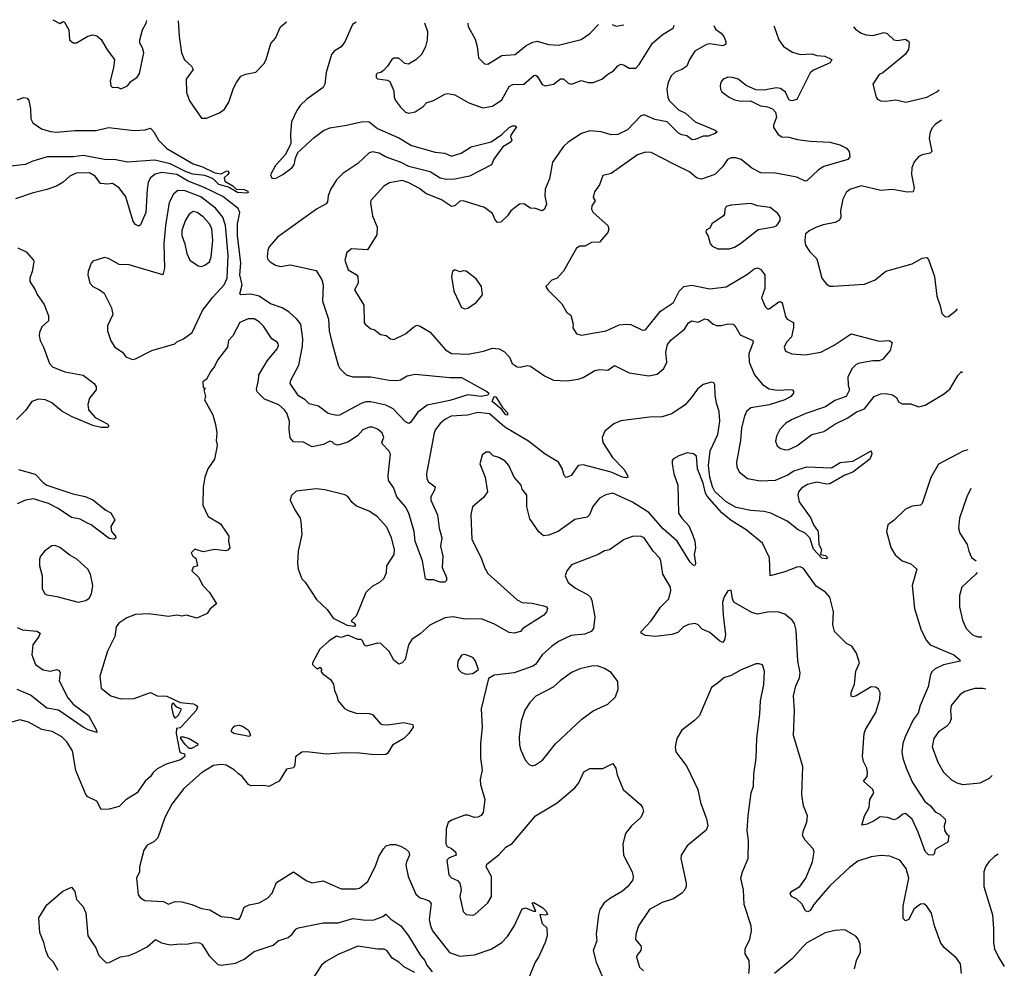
# Model space of a CAD drawing. Extents: x 1954683 to 2060285, y 904798 to 1016299.
# Tile 472 of 472: x 2054300 to 2060285, y 1010467 to 1016237. Entities that reach past the tile are written whole.
import ezdxf

# ---------------------------------------------------------------- set-up
doc = ezdxf.new("R2010")
doc.units = 0

msp = doc.modelspace()

# ---------------------------------------------------------------- linework, layer by layer
at = {"layer": '0CON10XD'}
for points in [[(2056346.3, 1016221), (2056323.1, 1016206.9), (2056277.2, 1016102.8), (2056255, 1016072.5), (2056212.5, 1016045), (2056194.5, 1016025), (2056163.3, 1015915), (2056154.6, 1015845.4), (2056145.6, 1015825), (2056045, 1015754.5), (2056004.5, 1015715), (2055983.8, 1015685), (2055952.9, 1015615), (2055945.6, 1015545), (2055947.7, 1015482.3), (2055913.8, 1015415), (2055855, 1015350), (2055824.1, 1015294.1), (2055832.7, 1015272.7), (2055855, 1015272), (2055900, 1015295), (2055955, 1015336.7), (2055968, 1015355), (2055976, 1015395), (2055990.8, 1015429.2), (2056089.6, 1015520.4), (2056147.7, 1015562.3), (2056185, 1015578.8), (2056286, 1015595), (2056385, 1015617.9), (2056425, 1015616.5), (2056474.4, 1015575), (2056605, 1015518.5), (2056682.7, 1015472.7), (2056825, 1015430.4), (2056885, 1015424.4), (2056925, 1015407.2), (2056984.1, 1015425.9), (2057045, 1015463.6), (2057165, 1015494.4), (2057231.1, 1015538.9), (2057275, 1015581.8), (2057295, 1015591.2), (2057311.2, 1015591.2), (2057320, 1015585), (2057286.2, 1015535), (2057283.8, 1015525), (2057291.2, 1015505), (2057286.7, 1015495), (2057236.9, 1015463.1), (2057181.7, 1015388.3), (2057168, 1015355), (2057033.8, 1015285), (2056945, 1015266.8), (2056895, 1015264.7), (2056856.1, 1015273.9), (2056795, 1015310.8), (2056665, 1015343.9), (2056618.5, 1015368.5), (2056523.8, 1015403.8), (2056485, 1015425.9), (2056445, 1015434.2), (2056425, 1015427.3), (2056355, 1015363.3), (2056265, 1015302.3), (2056225, 1015263.8), (2056188.4, 1015205), (2056174.8, 1015165.2), (2056171.4, 1015128.6), (2056163.3, 1015116.7), (2056105, 1015085.3), (2055868.1, 1014915), (2055817.5, 1014855), (2055808.2, 1014835), (2055803.6, 1014795), (2055808.3, 1014778.3), (2055822.2, 1014765), (2055855, 1014744.8), (2055885, 1014736.8), (2055945, 1014745.2), (2055982.9, 1014737.1), (2056102.2, 1014712.3), (2056137.1, 1014655), (2056145.3, 1014625), (2056141.3, 1014525), (2056177.8, 1014415), (2056181.5, 1014345), (2056196.9, 1014275), (2056235.6, 1014135), (2056245.6, 1014115), (2056285, 1014077.8), (2056325.5, 1014065.5), (2056435, 1014065.4), (2056545, 1014043.6), (2056595, 1014041.8), (2056615, 1014046.7), (2056655, 1014070.4), (2056705, 1014081.6), (2056915, 1014060.4), (2056985, 1014060), (2057140, 1013975), (2057151.4, 1013965), (2057145, 1013953.6), (2057105, 1013945.8), (2057025, 1013954.4), (2056915, 1013921.6), (2056777.7, 1013892.3), (2056720.3, 1013849.8), (2056675, 1013786.7), (2056665, 1013782), (2056645, 1013791.1), (2056570.8, 1013870.8), (2056525, 1013892.1), (2056435, 1013912.9), (2056405, 1013913), (2056375, 1013903), (2056245, 1013830.8), (2056225, 1013829.2), (2056175, 1013841.5), (2056115.5, 1013885.5), (2056060.1, 1013900.1), (2056035.4, 1013925), (2055995, 1013950), (2055943.4, 1014025), (2055948.1, 1014045), (2055996.3, 1014135), (2056018.3, 1014251.7), (2056020.3, 1014295), (2056008.1, 1014385), (2055985, 1014415.5), (2055938.6, 1014458.6), (2055895, 1014483.8), (2055825, 1014508.6), (2055755, 1014555.8), (2055705, 1014568), (2055644.5, 1014564.5), (2055638.8, 1014568.8), (2055653.4, 1014625), (2055638.2, 1014685), (2055644.8, 1014755.2), (2055624.6, 1014924.6), (2055624.3, 1014995), (2055637.8, 1015065), (2055628.6, 1015088.6), (2055535, 1015160.7), (2055418, 1015218), (2055325, 1015254.6), (2055255, 1015296.3), (2055165, 1015306.7), (2055123.3, 1015296.8), (2055095.8, 1015274.2), (2055081.8, 1015248.2), (2055074.2, 1015205), (2055067.3, 1015065), (2055035, 1014988.8), (2055025, 1014980.8), (2055005, 1014990.8), (2054990.5, 1015010.5), (2054945, 1015158.8), (2054905, 1015214), (2054865, 1015240), (2054835, 1015236.2), (2054791.7, 1015241.7), (2054759.2, 1015285), (2054725, 1015305.6), (2054644.2, 1015304.2), (2054605, 1015285.5), (2054565, 1015249.4), (2054523.8, 1015225), (2054465, 1015203.3), (2054375, 1015182.9), (2054275, 1015147.1)], [(2054501.5, 1016237.1), (2054545, 1016213.8), (2054565, 1016226.2), (2054572.3, 1016222.3), (2054598, 1016175), (2054603.3, 1016115), (2054625.9, 1016095.9), (2054645, 1016096), (2054715, 1016136.7), (2054745, 1016144.3), (2054768.9, 1016138.9), (2054796.3, 1016116.3), (2054832.8, 1016052.8), (2054876.2, 1015995), (2054870.8, 1015945), (2054850, 1015865), (2054853.3, 1015835), (2054865, 1015823.8), (2054895, 1015827.5), (2054915, 1015816.7), (2054955, 1015833.8), (2054975, 1015861.2), (2055015, 1015888), (2055029.3, 1015910.7), (2055054.3, 1016035), (2055047.5, 1016065), (2055030.8, 1016095), (2055030.8, 1016115), (2055046, 1016175), (2055069.2, 1016215), (2055073.5, 1016232.1)], [(2055262.8, 1016230.4), (2055268.8, 1016135), (2055284.7, 1016034.7), (2055302.9, 1015992.9), (2055344, 1015955), (2055354, 1015935), (2055312.2, 1015875), (2055313.1, 1015795), (2055332.6, 1015742.6), (2055405, 1015638.8), (2055435, 1015638), (2055515, 1015670), (2055545, 1015692), (2055571.4, 1015735), (2055599.1, 1015820.9), (2055617.5, 1015855), (2055645, 1015893.8), (2055675, 1015905.8), (2055735, 1015918), (2055785, 1015968.6), (2055798.9, 1015995), (2055827, 1016093), (2055856, 1016124), (2055886.2, 1016193.8), (2055921.4, 1016224.7)], [(2058519.4, 1016202), (2058530.1, 1016180.1), (2058565, 1016155.6), (2058581.1, 1016135), (2058592.5, 1016105), (2058592.3, 1016087.7), (2058575, 1016077.1), (2058495, 1016090.4), (2058475, 1016086.6), (2058404.4, 1016045.6), (2058372, 1015995), (2058355, 1015954.5), (2058325, 1015934.6), (2058285, 1015918.7), (2058260, 1015895), (2058241.8, 1015855), (2058233.6, 1015815), (2058239.1, 1015765), (2058247.5, 1015745), (2058305, 1015689.2), (2058347.7, 1015667.7), (2058406.4, 1015616.4), (2058527.5, 1015565), (2058540, 1015555), (2058527.5, 1015545), (2058485, 1015528.1), (2058455, 1015529.4), (2058405, 1015508.6), (2058387.1, 1015507.1), (2058355, 1015531.2), (2058325, 1015536), (2058305, 1015547.1), (2058236.2, 1015616.2), (2058160.5, 1015630.5), (2058095, 1015658.9), (2058075, 1015652), (2057995, 1015566.2), (2057935, 1015539.6), (2057895, 1015535.9), (2057835, 1015554.2), (2057765, 1015561.2), (2057714.7, 1015545.3), (2057635, 1015492.5), (2057605.5, 1015465), (2057538.9, 1015371.1), (2057521.1, 1015268.9), (2057494.2, 1015205.8), (2057491.9, 1015165), (2057503.1, 1015115), (2057489.2, 1015085), (2057475, 1015074.2), (2057435, 1015088.8), (2057405, 1015090), (2057365, 1015116.9), (2057337.5, 1015115), (2057285.8, 1015075), (2057265.7, 1015045), (2057225, 1015006), (2057205, 1015003.3), (2057190.5, 1015020.5), (2057175, 1015058.8), (2057125.6, 1015095.6), (2056995, 1015136), (2056975, 1015132.5), (2056945, 1015105.8), (2056925, 1015101.4), (2056865, 1015142.2), (2056769.3, 1015179.3), (2056730.4, 1015210.4), (2056665, 1015245.5), (2056625, 1015258.6), (2056547.5, 1015245), (2056513.3, 1015225), (2056435, 1015137.5), (2056431.7, 1015121.7), (2056444.2, 1015045), (2056474, 1014975), (2056471.7, 1014928.3), (2056415, 1014837.5), (2056316.1, 1014843.9), (2056288.8, 1014821.2), (2056275.8, 1014775), (2056297.5, 1014715), (2056345, 1014687.5), (2056355.7, 1014675), (2056358.1, 1014635), (2056336, 1014595), (2056391.7, 1014501.7), (2056393.9, 1014396.1), (2056400, 1014385), (2056435, 1014356.7), (2056455, 1014353.3), (2056493.2, 1014323.2), (2056526.9, 1014316.9), (2056555, 1014296), (2056575, 1014291.2), (2056645, 1014326), (2056695, 1014368.8), (2056715, 1014378.8), (2056735, 1014374), (2056795, 1014336), (2056888.2, 1014228.2), (2056925, 1014206.9), (2057027, 1014203), (2057119.4, 1014220.6), (2057175, 1014239.4), (2057215.5, 1014235.5), (2057247.6, 1014217.6), (2057278, 1014185), (2057293.3, 1014145), (2057325, 1014126), (2057342.7, 1014122.7), (2057385, 1014132.9), (2057405, 1014130), (2057490.3, 1014070.3), (2057545.6, 1014045.6), (2057625, 1014040.5), (2057695, 1014050), (2057725, 1014060.5), (2057796.6, 1014103.4), (2057825, 1014109.2), (2057875, 1014104.6), (2057915, 1014133.1), (2058005, 1014089.5), (2058125, 1014071.1), (2058175, 1014080.9), (2058215, 1014116.2), (2058234.3, 1014155), (2058228.3, 1014215), (2058238.2, 1014261.8), (2058260, 1014290), (2058341.3, 1014355), (2058365, 1014392.9), (2058385, 1014404.5), (2058425, 1014397.5), (2058465, 1014416.7), (2058483.8, 1014413.8), (2058515, 1014385.5), (2058535, 1014376.2), (2058565, 1014376.2), (2058605, 1014387.9), (2058636.2, 1014385), (2058647.2, 1014377.2), (2058680.3, 1014320.2), (2058756, 1014285), (2058759.4, 1014275), (2058732.8, 1014205), (2058733.3, 1014153.3), (2058766.3, 1014076.3), (2058815, 1014018.5), (2058855, 1013992.1), (2058905.4, 1013984.6), (2058987.5, 1013987.5), (2058997.5, 1013985), (2059003.8, 1013975), (2059003.8, 1013965), (2058987.5, 1013945), (2058951.2, 1013925), (2058855, 1013895.4), (2058745, 1013876.4), (2058717.3, 1013855), (2058705, 1013825.8), (2058688.3, 1013755), (2058682.4, 1013677.6), (2058657.9, 1013545), (2058658.5, 1013515), (2058676.5, 1013485), (2058725, 1013447.1), (2058802.1, 1013432.1), (2058895, 1013436.1), (2058965, 1013467.3), (2059005, 1013493.1), (2059085, 1013516.9), (2059235, 1013512), (2059286.4, 1013543.6), (2059365, 1013552), (2059476.2, 1013615), (2059479.4, 1013595), (2059466.9, 1013563.1), (2059365, 1013484.3), (2059315, 1013466.7), (2059225, 1013414.5), (2059205, 1013412.1), (2059145, 1013423.3), (2059089.4, 1013410.6), (2059051.8, 1013388.2), (2059034.6, 1013365.4), (2059029.4, 1013345), (2059038.2, 1013305), (2059110, 1013205), (2059126.2, 1013165), (2059154.2, 1013125), (2059158, 1013045), (2059174.3, 1013015), (2059167.5, 1012985), (2059199.1, 1012979.1), (2059213.3, 1012965), (2059202, 1012958), (2059175, 1012961.2), (2059125, 1013016.9), (2059103.5, 1013085), (2059075, 1013113.1), (2059031.2, 1013135), (2058965, 1013186.7), (2058866.5, 1013236.5), (2058825, 1013246.5), (2058745, 1013251.3), (2058655, 1013269.4), (2058595, 1013304.8), (2058525, 1013367.2), (2058510.5, 1013395), (2058494.9, 1013455.1), (2058487.5, 1013525), (2058498.2, 1013615), (2058543.5, 1013715), (2058555.3, 1013795), (2058551.9, 1013855), (2058535.3, 1013905), (2058527.6, 1013955), (2058526.4, 1014016.4), (2058518.5, 1014028.5), (2058505, 1014033.1), (2058455, 1014017.8), (2058419.8, 1013990.2), (2058382.6, 1013937.4), (2058344.4, 1013895), (2058265, 1013839.6), (2058205, 1013821.2), (2058128.8, 1013818.8), (2057955, 1013798.2), (2057910.8, 1013779.2), (2057856.3, 1013733.7), (2057841.1, 1013695), (2057844.5, 1013665), (2057903.9, 1013575), (2057975, 1013501.8), (2057995.5, 1013465), (2057997.1, 1013455), (2057989.2, 1013450.8), (2057965, 1013454.3), (2057894.8, 1013484.8), (2057725, 1013530), (2057695, 1013525.7), (2057651.4, 1013465), (2057621.9, 1013451.9), (2057610, 1013465), (2057597.3, 1013507.3), (2057575.6, 1013545.6), (2057493.8, 1013593.8), (2057393.6, 1013673.6), (2057249.2, 1013759.2), (2057155, 1013840.3), (2057085, 1013847), (2057022.7, 1013832.7), (2056923.6, 1013826.4), (2056883.7, 1013806.3), (2056855, 1013781.1), (2056827.8, 1013745), (2056818.6, 1013725), (2056772.1, 1013475), (2056775.5, 1013445), (2056785, 1013425.8), (2056825.8, 1013395), (2056821.4, 1013375), (2056799.4, 1013335), (2056799.5, 1013315), (2056840, 1013225), (2056850, 1013145), (2056865.9, 1013085.9), (2056857.8, 1013035), (2056872.2, 1012975), (2056867.5, 1012905), (2056893.8, 1012845), (2056893.6, 1012826.4), (2056885, 1012816.7), (2056855, 1012815.8), (2056815, 1012830), (2056779.3, 1012829.3), (2056766.2, 1012836.2), (2056749.5, 1012945), (2056703.1, 1013065), (2056697.1, 1013125), (2056665.7, 1013235), (2056644.7, 1013275), (2056591.9, 1013335), (2056572.1, 1013392.1), (2056542.2, 1013435), (2056539.2, 1013465), (2056554.5, 1013595), (2056544.5, 1013615), (2056504.5, 1013655), (2056502.4, 1013667.6), (2056513.8, 1013695), (2056503.8, 1013725), (2056475.8, 1013745.8), (2056445, 1013758.8), (2056425, 1013758.8), (2056385, 1013742.5), (2056353.1, 1013706.9), (2056295, 1013667.7), (2056235, 1013650), (2056214.4, 1013654.4), (2056199.7, 1013669.7), (2056185, 1013674.3), (2056146.6, 1013653.4), (2056078.3, 1013638.3), (2056025, 1013666.7), (2055965, 1013670), (2055944.6, 1013694.6), (2055938.8, 1013745), (2055940.5, 1013795), (2055924.6, 1013844.6), (2055910.6, 1013865), (2055876.2, 1013895), (2055788.5, 1013928.5), (2055744.5, 1013974.5), (2055739.4, 1013989.4), (2055752.5, 1014045), (2055753.2, 1014076.8), (2055807.1, 1014165), (2055866.2, 1014235), (2055873.8, 1014255), (2055871.2, 1014265), (2055865, 1014276.2), (2055833.8, 1014295), (2055782.2, 1014372.2), (2055755, 1014400), (2055725, 1014418), (2055688.3, 1014418.3), (2055638, 1014395), (2055595, 1014313.3), (2055570, 1014285), (2055562.5, 1014245), (2055502.8, 1014167.2), (2055485, 1014126.7), (2055461.2, 1014098.8), (2055435, 1014050), (2055413.8, 1014035), (2055415, 1014000), (2055427.5, 1013995), (2055420, 1013985), (2055430, 1013945), (2055423.3, 1013925), (2055473.9, 1013833.9), (2055491.2, 1013775), (2055498, 1013725), (2055493.8, 1013675), (2055501.2, 1013655), (2055498.8, 1013635)], [(2056760.2, 1016217.3), (2056780, 1016165), (2056777.1, 1016115), (2056766.6, 1016073.4), (2056745, 1016027.5), (2056707.3, 1015992.7), (2056663.6, 1015966.4), (2056641.2, 1015971.2), (2056605, 1016004), (2056575, 1016004), (2056561.2, 1015995), (2056536.7, 1015955), (2056511.7, 1015928.3), (2056495, 1015916.7), (2056475, 1015912.5), (2056467, 1015903), (2056467.5, 1015885), (2056475, 1015877.5), (2056535, 1015870), (2056550.3, 1015860.3), (2056574, 1015805), (2056576.2, 1015765), (2056584, 1015745), (2056615, 1015704), (2056646.2, 1015675), (2056665, 1015667.8), (2056705, 1015677.1), (2056751.7, 1015708.3), (2056775.8, 1015734.2), (2056815, 1015746.2), (2056885, 1015784), (2056902.7, 1015787.3), (2056945, 1015779.2), (2057030.5, 1015730.5), (2057115, 1015700), (2057175, 1015710.6), (2057231.3, 1015748.7), (2057275, 1015830), (2057297.9, 1015842.1), (2057365, 1015845.6), (2057425, 1015897.5), (2057435, 1015900), (2057445, 1015893.8), (2057475, 1015843.1), (2057495, 1015834.4), (2057544.5, 1015845.5), (2057587.3, 1015877.3), (2057605, 1015877.8), (2057635, 1015851.4), (2057655, 1015844.2), (2057712.6, 1015867.4), (2057755, 1015855.6), (2057785, 1015855.6), (2057839.2, 1015875), (2057875, 1015905.6), (2057909.4, 1015925), (2057935, 1015956.7), (2057955, 1015965.7), (2057975, 1015960.8), (2058005, 1015942.2), (2058045, 1015941.8), (2058066.4, 1015965), (2058147.1, 1016095), (2058205, 1016144.6), (2058273.3, 1016186.7), (2058278.4, 1016204.1)], [(2057024.5, 1016215), (2057025.8, 1016195), (2057068.8, 1016118.8), (2057081.9, 1016075), (2057089.2, 1016005), (2057125, 1015968.8), (2057145, 1015965.8), (2057231.2, 1016018.8), (2057312.5, 1016025), (2057379.4, 1016080.6), (2057418.8, 1016101.2), (2057445, 1016105.9), (2057515, 1016085.4), (2057575, 1016081.5), (2057713.6, 1016116.4), (2057766.7, 1016153.3), (2057817.9, 1016208.1)], [(2058883.5, 1016198.8), (2058886.9, 1016195), (2058914.6, 1016114.6), (2058943.6, 1016073.6), (2058998.6, 1016038.6), (2059045, 1016024.6), (2059115, 1016028.8), (2059145, 1016019.4), (2059195, 1016015.7), (2059237.5, 1015995), (2059226.2, 1015975), (2059125, 1015930.5), (2059105.3, 1015914.7), (2059025, 1015751.2), (2058993.9, 1015743.9), (2058977.7, 1015747.7), (2058955.4, 1015795.4), (2058925, 1015818.1), (2058897.7, 1015822.3), (2058825, 1015808.6), (2058775, 1015810), (2058716.2, 1015836.2), (2058667.1, 1015875), (2058633.6, 1015886.4), (2058605, 1015887.5), (2058576, 1015875), (2058562.1, 1015857.9), (2058557.1, 1015835), (2058559.2, 1015815), (2058569.1, 1015799.1), (2058613.3, 1015765), (2058645, 1015749.2), (2058685, 1015740.8), (2058743, 1015743), (2058802.7, 1015712.7), (2058845, 1015708), (2058875.8, 1015695.8), (2058893.8, 1015675), (2058901.2, 1015645), (2058882, 1015595), (2058882.3, 1015582.3), (2058909.7, 1015539.7), (2058932.5, 1015525), (2058975, 1015522.5), (2059027.5, 1015507.5), (2059105, 1015497.3), (2059225, 1015491.4), (2059285, 1015476.2), (2059326.7, 1015455), (2059342, 1015435), (2059345.9, 1015405), (2059335, 1015387.1), (2059188.8, 1015345), (2059155, 1015322.9), (2059085, 1015256.2), (2059075, 1015254), (2059025, 1015279.5), (2058895, 1015303.3), (2058805, 1015305.4), (2058750, 1015335), (2058685, 1015386.4), (2058653.5, 1015396.5), (2058625, 1015397.1), (2058603.2, 1015386.8), (2058575, 1015343.8), (2058525.4, 1015294.6), (2058445, 1015266.9), (2058415, 1015274.3), (2058370.9, 1015310.9), (2058284.2, 1015355), (2058138.7, 1015428.7), (2058105, 1015430.6), (2058055, 1015415.6), (2057895, 1015302.5), (2057845, 1015290), (2057825, 1015232.5), (2057795, 1015190), (2057786.7, 1015155), (2057797.5, 1015135), (2057777.5, 1015105), (2057776.2, 1015085), (2057786.7, 1015065), (2057875.8, 1014985), (2057880.8, 1014965), (2057875, 1014943.3), (2057825, 1014884.2), (2057775, 1014881.1), (2057735, 1014860), (2057705, 1014860), (2057685, 1014846.7), (2057605, 1014706.7), (2057567.5, 1014665), (2057535, 1014653.8), (2057497.5, 1014615), (2057510, 1014595), (2057595, 1014508.8), (2057625, 1014456.7), (2057649.4, 1014439.4), (2057664.2, 1014385), (2057662.7, 1014362.7), (2057685, 1014326.7), (2057715, 1014318.6), (2057795, 1014331.9), (2057865, 1014345.6), (2057945, 1014381.5), (2057985.7, 1014385.7), (2058015, 1014382.9), (2058085, 1014348.8), (2058105, 1014350), (2058196.2, 1014463.8), (2058275, 1014517.5), (2058307.8, 1014585), (2058336.3, 1014613.7), (2058385, 1014622.5), (2058495, 1014600.4), (2058595, 1014611.4), (2058725, 1014688.8), (2058765, 1014720.9), (2058785, 1014728.5), (2058805, 1014717.5), (2058828.5, 1014685), (2058828.6, 1014601.4), (2058809.2, 1014545), (2058831.7, 1014491.7), (2058845, 1014478.8), (2058855, 1014478), (2058915, 1014520.6), (2058925, 1014522.5), (2058935, 1014515.8), (2058955, 1014432), (2058966.2, 1014416.2), (2059003.1, 1014395), (2059004.5, 1014364.5), (2058991.4, 1014308.6), (2058961.4, 1014275), (2058946.2, 1014245), (2058955, 1014221.2), (2058994.1, 1014204.1), (2059075, 1014198.6), (2059170, 1014215), (2059251.7, 1014258.3), (2059355, 1014326), (2059525, 1014282.5), (2059585.9, 1014285.9), (2059603.3, 1014273.3), (2059590.5, 1014225), (2059545, 1014170), (2059525, 1014162.2), (2059485, 1014161.5), (2059405, 1014147.5), (2059385, 1014138.9), (2059360.6, 1014115), (2059334.4, 1014065), (2059335.8, 1014015), (2059343.8, 1013985), (2059324.1, 1013945.9), (2059255, 1013920), (2059197.9, 1013882.1), (2059078.9, 1013841.1), (2058995, 1013805.6), (2058957.3, 1013782.7), (2058920.8, 1013745), (2058901.4, 1013705), (2058894.3, 1013674.3), (2058903.8, 1013645), (2058925, 1013628.8), (2058955, 1013620), (2058975, 1013622.9), (2059025, 1013644.4), (2059115, 1013714.4), (2059187.2, 1013732.8), (2059255, 1013776), (2059335, 1013816.2), (2059387.3, 1013852.7), (2059435, 1013871.2), (2059494.4, 1013945.6), (2059535, 1013962), (2059563.9, 1013963.9), (2059605.9, 1013955.9), (2059628.8, 1013938.8), (2059642.3, 1013912.3), (2059665, 1013900), (2059715, 1013901.2), (2059765, 1013882), (2059805, 1013892.5), (2059915, 1013959.2), (2059955, 1013990), (2060005, 1014076), (2060025, 1014096.7), (2060029, 1014089.1)], [(2057901.2, 1016207.4), (2057925, 1016196.9), (2057972.6, 1016206.7)], [(2059368.9, 1016194.5), (2059379.8, 1016179.8), (2059415, 1016155.7), (2059445, 1016145.6), (2059485, 1016141.9), (2059555, 1016158.9), (2059572.2, 1016152.2), (2059613.3, 1016115), (2059635, 1016110.6), (2059685, 1016119.2), (2059703.8, 1016105), (2059707.5, 1016095), (2059703.7, 1016056.3), (2059682.2, 1016025), (2059546.5, 1015913.5), (2059525, 1015903.3), (2059486.2, 1015845), (2059506.4, 1015766.4), (2059513.6, 1015753.6), (2059533.6, 1015743.6), (2059565, 1015741.2), (2059625, 1015748.6), (2059685.8, 1015735.8), (2059815, 1015766.5), (2059875, 1015798.5), (2059888.7, 1015809.6)], [(2054285, 1015750), (2054325, 1015763.3), (2054345, 1015760), (2054356.1, 1015746.1), (2054366.7, 1015695), (2054367.1, 1015635), (2054380.7, 1015610.7), (2054432.9, 1015572.9), (2054487.3, 1015557.3), (2054523.9, 1015553.9), (2054635, 1015563.3), (2054765, 1015562.9), (2054839.4, 1015580.6), (2054995, 1015562.5), (2055063.6, 1015566.4), (2055095, 1015577.5), (2055115.8, 1015555.8), (2055144.4, 1015504.4), (2055194.5, 1015454.5), (2055355, 1015360), (2055411.5, 1015341.5), (2055486.1, 1015306.1), (2055525, 1015298.8), (2055555, 1015316.2), (2055567, 1015317), (2055571.2, 1015305), (2055566, 1015295), (2055543.3, 1015275), (2055548, 1015255), (2055596.2, 1015226.2), (2055615, 1015207.1), (2055664.4, 1015204.4), (2055686, 1015195), (2055688.8, 1015185), (2055678.9, 1015181.1), (2055624, 1015185), (2055568.9, 1015218.9), (2055511.1, 1015235), (2055477.6, 1015267.6), (2055457.6, 1015277.6), (2055425, 1015289.1), (2055353.4, 1015296.6), (2055312.7, 1015312.7), (2055215, 1015361), (2055121.7, 1015381.7), (2054955, 1015370.3), (2054885.2, 1015385.2), (2054815, 1015386.2), (2054685, 1015411.7), (2054625, 1015402.7), (2054467, 1015403), (2054374.7, 1015375.3), (2054335, 1015356.9), (2054245, 1015345.5)], [(2059904.2, 1015625.8), (2059865, 1015600.5), (2059848, 1015582), (2059833.5, 1015555), (2059828.8, 1015515), (2059844.3, 1015435), (2059835, 1015424.4), (2059785, 1015415.6), (2059764.6, 1015405.4), (2059737.9, 1015372.1), (2059723, 1015337), (2059720.6, 1015295), (2059737.5, 1015215), (2059730.3, 1015189.7), (2059695, 1015187.3), (2059605, 1015203.3), (2059535, 1015198.1), (2059415, 1015225.6), (2059345.6, 1015204.4), (2059322.9, 1015185), (2059302.9, 1015145), (2059289.4, 1015075), (2059290.8, 1015035), (2059283.2, 1015016.8), (2059257.2, 1015002.8), (2059185, 1014990), (2059144.5, 1014975.5), (2059102.5, 1014955), (2059076.4, 1014933.6), (2059072, 1014895), (2059076, 1014865), (2059103.8, 1014825), (2059145, 1014783.3), (2059175.7, 1014665.7), (2059205, 1014628.8), (2059225, 1014616.2), (2059245, 1014615.8), (2059435, 1014627.5), (2059500, 1014655), (2059565, 1014707.5), (2059725, 1014751.4), (2059785, 1014785.8), (2059815, 1014790), (2059825, 1014777.5), (2059861.4, 1014675), (2059874.2, 1014555), (2059895.8, 1014495.8), (2059905, 1014450), (2059925, 1014430), (2059945, 1014432.5), (2059995, 1014470), (2060000, 1014477.8)], [(2054985, 1014170.8), (2055005, 1014174.2), (2055103.3, 1014225), (2055243.6, 1014266.4), (2055255, 1014277.5), (2055296.7, 1014295), (2055348, 1014335), (2055411.9, 1014468.1), (2055475, 1014550), (2055543.1, 1014625), (2055560.8, 1014665), (2055567.7, 1014805), (2055551.9, 1014985), (2055534.7, 1015035), (2055490.1, 1015090.1), (2055400.5, 1015160.5), (2055305, 1015196.5), (2055262.2, 1015197.7), (2055235, 1015175.7), (2055209.6, 1015125), (2055186.3, 1014985), (2055176.5, 1014873.5), (2055180, 1014725), (2055170, 1014685), (2054965, 1014746.7), (2054905, 1014748.8), (2054840, 1014785), (2054815, 1014790), (2054745, 1014767.5), (2054734.1, 1014755.9), (2054716, 1014705), (2054714, 1014685), (2054726, 1014635), (2054743.8, 1014615), (2054786.2, 1014595), (2054813.4, 1014573.4), (2054857.5, 1014485), (2054865.5, 1014444.5), (2054833.8, 1014375), (2054833.8, 1014345), (2054855, 1014283.3), (2054878.8, 1014245), (2054926, 1014215), (2054945.7, 1014185.7), (2054985, 1014170.8)], [(2058544.1, 1014844.1), (2058615, 1014844.3), (2058645, 1014852.9), (2058681.2, 1014875), (2058788.5, 1014961.5), (2058885, 1014976.2), (2058902.5, 1014985), (2058923.6, 1015016.4), (2058922, 1015035), (2058907.9, 1015057.9), (2058862.5, 1015095), (2058784.5, 1015104.5), (2058745, 1015118.6), (2058625, 1015109.4), (2058595, 1015100), (2058585.8, 1015085), (2058584.2, 1015055), (2058578, 1015045), (2058507.5, 1014995), (2058495, 1014970), (2058473.6, 1014956.4), (2058470, 1014945), (2058485, 1014920), (2058498, 1014875), (2058509.7, 1014859.7), (2058544.1, 1014844.1)], [(2055405, 1014736.7), (2055425, 1014743.3), (2055454.5, 1014765), (2055464.6, 1014795), (2055473.9, 1014895), (2055469, 1014965), (2055454.8, 1014994.8), (2055415, 1015038.2), (2055379.2, 1015065), (2055355, 1015069.6), (2055331.1, 1015055), (2055306.9, 1015013.1), (2055285.3, 1014955), (2055285.4, 1014925), (2055304.7, 1014874.7), (2055315.5, 1014815), (2055335.3, 1014775.3), (2055385, 1014739.4), (2055405, 1014736.7)], [(2054289.1, 1014849.1), (2054340, 1014825), (2054383.8, 1014775), (2054386, 1014765), (2054375.7, 1014705), (2054361.4, 1014665), (2054362, 1014645), (2054394.2, 1014595), (2054405.7, 1014565), (2054448.8, 1014505), (2054476.2, 1014435), (2054476, 1014405), (2054435, 1014368.8), (2054420, 1014335), (2054418.1, 1014315), (2054424.5, 1014285), (2054445.5, 1014245), (2054481.4, 1014145), (2054498.8, 1014125), (2054575, 1014094.4), (2054685, 1014074.4), (2054753.8, 1014025), (2054764, 1014005), (2054764.2, 1013985), (2054724.2, 1013935), (2054714.4, 1013895.6), (2054718.6, 1013865), (2054758.5, 1013818.5), (2054835, 1013776), (2054842.5, 1013765), (2054833.3, 1013756.7), (2054795, 1013756), (2054745, 1013768.6), (2054615, 1013822.9), (2054556.3, 1013856.3), (2054495, 1013906.7), (2054457.5, 1013925), (2054415, 1013929.1), (2054374.8, 1013915.2), (2054335, 1013861.1), (2054280.4, 1013805)], [(2057005, 1014478.8), (2057025, 1014483.3), (2057075, 1014516.7), (2057106.7, 1014555), (2057112.5, 1014565), (2057106.7, 1014615), (2057075, 1014660), (2057015, 1014707.5), (2056995, 1014710), (2056975, 1014703.8), (2056945, 1014716.2), (2056931.2, 1014705), (2056924, 1014675), (2056938.1, 1014585), (2056986.1, 1014486.1), (2057005, 1014478.8)], [(2057265, 1013832.5), (2057255, 1013834.2), (2057228, 1013868), (2057172.5, 1013915), (2057184.4, 1013945.6), (2057195, 1013943.8), (2057235, 1013877.5), (2057266.1, 1013846.1), (2057265, 1013832.5)], [(2055498.8, 1013635), (2055483.8, 1013565), (2055443.8, 1013505), (2055426.2, 1013455), (2055416.1, 1013393.9), (2055414.2, 1013285), (2055445.7, 1013215.7), (2055520, 1013170), (2055560, 1013115), (2055570.8, 1013095), (2055568.8, 1013065), (2055576.7, 1013025), (2055565, 1013010), (2055553.6, 1013006.4), (2055485, 1013014.2), (2055415, 1013000), (2055365, 1013016.7), (2055343.3, 1012995), (2055352.5, 1012975), (2055371.7, 1012961.7), (2055380, 1012915), (2055355, 1012907.5), (2055347.5, 1012885), (2055386.1, 1012846.1), (2055413.8, 1012795), (2055453, 1012753), (2055496.1, 1012683.9), (2055457, 1012653), (2055438.8, 1012625), (2055376.4, 1012596.4), (2055315, 1012615.7), (2055285, 1012610), (2055255, 1012615.7), (2055205, 1012607.1), (2055085, 1012624.4), (2055005, 1012619.2), (2054951.7, 1012598.3), (2054902.7, 1012567.3), (2054886.2, 1012545), (2054879.2, 1012485), (2054833.4, 1012396.6), (2054787.1, 1012245), (2054795, 1012171.2), (2054855, 1012124.3), (2054915, 1012105.7), (2054995, 1012107.8), (2055095, 1012144), (2055135, 1012124.3), (2055195, 1012122.5), (2055275, 1012083.3), (2055357.5, 1012075), (2055375, 1012065.8), (2055380, 1012055), (2055372, 1012035), (2055288.6, 1011941.4), (2055275, 1011930.5), (2055253.4, 1011925), (2055252.1, 1011895), (2055270.7, 1011790.7), (2055275, 1011780.8), (2055302, 1011772), (2055304.3, 1011755), (2055278, 1011735), (2055191.3, 1011708.7), (2055135, 1011680), (2055110.7, 1011659.3), (2055095.3, 1011634.7), (2055062.9, 1011605), (2055015, 1011534), (2054945, 1011491.2), (2054905, 1011452), (2054845, 1011436.2), (2054795, 1011433.3), (2054770, 1011485), (2054715, 1011511.2), (2054701.2, 1011525), (2054640.8, 1011670.8), (2054620.5, 1011790.5), (2054586.9, 1011845), (2054555.8, 1011875), (2054498.1, 1011908.1), (2054435, 1011920.6), (2054353.8, 1011965), (2054301.7, 1011978.3), (2054245, 1011963.3)], [(2060064, 1013621.1), (2060035, 1013612.3), (2059885, 1013532.9), (2059838.1, 1013451.9), (2059785, 1013294.2), (2059775, 1013283.5), (2059725, 1013277.5), (2059685, 1013260), (2059616.4, 1013193.6), (2059577.5, 1013165), (2059568.8, 1013125), (2059596.1, 1013026.1), (2059622.7, 1012982.7), (2059665, 1012945.8), (2059717.8, 1012927.8), (2059753.3, 1012895), (2059725.8, 1012795), (2059740, 1012655), (2059779.2, 1012525), (2059811.3, 1012461.3), (2059835.4, 1012435.4), (2059978, 1012375), (2060013.3, 1012345), (2060016.7, 1012335), (2059915, 1012314.1), (2059865, 1012288.5), (2059847.6, 1012272.4), (2059837.3, 1012255), (2059821.3, 1012178.7), (2059773.1, 1012065), (2059760.7, 1012019.3), (2059731.2, 1011978.8), (2059682.1, 1011875), (2059668.5, 1011835), (2059662.3, 1011785), (2059668.2, 1011745), (2059689.8, 1011679.8), (2059728, 1011598), (2059801.2, 1011481.2), (2059836.2, 1011455), (2059865, 1011420), (2059892.5, 1011405), (2059926.2, 1011375), (2059928.3, 1011361.7), (2059920, 1011335), (2059922.5, 1011305), (2059935, 1011282.5), (2059947.5, 1011275), (2059942.5, 1011235), (2059870, 1011195), (2059863, 1011187), (2059860, 1011165), (2059850, 1011155), (2059825, 1011157.5), (2059805, 1011178.8), (2059762.3, 1011295), (2059724.6, 1011375), (2059685, 1011408), (2059667.5, 1011405), (2059635, 1011378.6), (2059615, 1011371.4), (2059574.4, 1011384.4), (2059530.3, 1011389.7), (2059495, 1011364.2), (2059452.5, 1011345), (2059418.3, 1011338.3), (2059436, 1011395), (2059464.2, 1011445), (2059468.6, 1011495), (2059491.4, 1011535), (2059486, 1011555), (2059430, 1011605), (2059452.2, 1011635), (2059453.9, 1011656.1), (2059450.3, 1011685), (2059430, 1011725), (2059423.5, 1011755), (2059432.7, 1011895), (2059441, 1011919), (2059505, 1012023.8), (2059528.1, 1012105), (2059530, 1012145), (2059520, 1012165), (2059505, 1012178), (2059475, 1012180), (2059385, 1012124.4), (2059365, 1012118.6), (2059353.6, 1012123.6), (2059353.5, 1012145), (2059374.5, 1012195), (2059382.5, 1012275), (2059404, 1012325), (2059386, 1012385), (2059357.7, 1012427.7), (2059325, 1012443.3), (2059252.5, 1012515), (2059243, 1012557), (2059247.1, 1012635), (2059224, 1012725), (2059198, 1012755), (2059142.2, 1012792.2), (2059065, 1012900), (2059045, 1012909.4), (2059025, 1012907.1), (2058951.3, 1012878.7), (2058862, 1012855), (2058857.3, 1012965), (2058815, 1013053.1), (2058715.2, 1013135.2), (2058625, 1013191.6), (2058568.6, 1013238.6), (2058478.7, 1013338.7), (2058468.3, 1013358.3), (2058455, 1013418.9), (2058420, 1013505), (2058415, 1013582.5), (2058395, 1013596), (2058356.4, 1013603.6), (2058306.1, 1013583.9), (2058273.6, 1013566.4), (2058266.7, 1013555), (2058266, 1013535), (2058276, 1013475), (2058301.1, 1013405), (2058305.3, 1013235.3), (2058324.4, 1013205), (2058367.8, 1013157.8), (2058389.6, 1013105), (2058403.8, 1013065), (2058408.5, 1013025), (2058399.4, 1012985), (2058407.5, 1012932.5), (2058405, 1012920), (2058395, 1012917.5), (2058375, 1012936.7), (2058295.9, 1013065.9), (2058210.8, 1013140.8), (2058125, 1013240.4), (2058025, 1013303.5), (2057905, 1013356.5), (2057862.4, 1013347.6), (2057825, 1013326), (2057783.3, 1013276.7), (2057764.3, 1013225), (2057749.4, 1013210.6), (2057675, 1013196.4), (2057574, 1013125), (2057515, 1013101.9), (2057485, 1013098.6), (2057455, 1013121.2), (2057402, 1013202), (2057382.5, 1013275), (2057383.3, 1013345), (2057355, 1013382.5), (2057348.8, 1013405), (2057306, 1013455), (2057273.8, 1013525), (2057251.2, 1013551.2), (2057212.5, 1013575), (2057177.5, 1013585), (2057155, 1013606.7), (2057133.9, 1013606.1), (2057112.3, 1013587.7), (2057096.7, 1013535), (2057129.2, 1013455), (2057143.1, 1013365), (2057119.8, 1013330.2), (2057052.5, 1013275), (2057041.9, 1013225), (2057048.1, 1013075), (2057105.6, 1012965), (2057124.6, 1012904.6), (2057145, 1012868), (2057325, 1012708.1), (2057355, 1012693.3), (2057415, 1012688.2), (2057485, 1012671.5), (2057502, 1012665), (2057509.2, 1012655), (2057502.5, 1012635), (2057485.3, 1012614.7), (2057358.8, 1012535), (2057344.5, 1012515.5), (2057305, 1012506.2), (2057275, 1012509.2), (2057182.5, 1012562.5), (2057105, 1012592.2), (2057005, 1012590), (2056934.5, 1012604.5), (2056885, 1012599.5), (2056794, 1012555), (2056735, 1012501.9), (2056683.1, 1012466.9), (2056664.4, 1012435), (2056642.5, 1012345), (2056625, 1012326), (2056605, 1012318), (2056575, 1012341.2), (2056545.7, 1012395), (2056495, 1012442), (2056475, 1012444), (2056406.4, 1012426.4), (2056393.9, 1012433.9), (2056385, 1012457.5), (2056375, 1012466.7), (2056355, 1012467.5), (2056295, 1012493.3), (2056255, 1012478.8), (2056225, 1012486.7), (2056180.8, 1012459.2), (2056125, 1012407.5), (2056080, 1012325), (2056080, 1012315), (2056105, 1012290), (2056115, 1012290), (2056125, 1012300), (2056137.5, 1012285), (2056130, 1012275), (2056140.7, 1012260.7), (2056188.8, 1012225), (2056206.7, 1012195), (2056213.3, 1012156.7), (2056228.8, 1012125), (2056235, 1012093.3), (2056275, 1012046.7), (2056297.5, 1012035), (2056345, 1012018.6), (2056425, 1012017.5), (2056445, 1012012), (2056494, 1011955), (2056505, 1011950), (2056537.7, 1011947.7), (2056635, 1011962.5), (2056689.3, 1011949.3), (2056692.5, 1011935), (2056666.2, 1011895), (2056635, 1011865.8), (2056566.2, 1011825), (2056536.8, 1011773.2), (2056525, 1011767.5), (2056455, 1011765.8), (2056365, 1011776.9), (2056275, 1011777.5), (2056165, 1011768.9), (2056045, 1011783.8), (2056015, 1011781.8), (2055977, 1011753), (2055972.5, 1011705), (2055965, 1011686.2), (2055922.1, 1011677.9), (2055877.1, 1011605), (2055815, 1011573.1), (2055785, 1011579.6), (2055705, 1011576.7), (2055690, 1011585), (2055652.5, 1011635), (2055629.4, 1011649.4), (2055603.6, 1011673.6), (2055555, 1011702.2), (2055525, 1011706.5), (2055478.9, 1011701.1), (2055405, 1011655.7), (2055298.9, 1011561.1), (2055225.6, 1011465), (2055181.4, 1011385), (2055139.7, 1011260.3), (2055115, 1011236), (2055075, 1011216), (2055055, 1011186.7), (2055028.6, 1011085), (2055028.1, 1011055), (2055010, 1011015), (2055020.8, 1010915), (2055035, 1010896.2), (2055060.6, 1010880.6), (2055173.6, 1010873.6), (2055205, 1010857.7), (2055245, 1010872.9), (2055285, 1010872.1), (2055346.4, 1010856.4), (2055405, 1010832.2), (2055455, 1010822.2), (2055525, 1010782.5), (2055585, 1010776), (2055615, 1010766.2), (2055633.6, 1010766.4), (2055642.3, 1010777.7), (2055665, 1010838.8), (2055695, 1010854), (2055755, 1010866), (2055806.6, 1010893.4), (2055834, 1010925), (2055861.5, 1010988.5), (2055965, 1011054), (2056042.4, 1011002.4), (2056075, 1010988), (2056145, 1010999.2), (2056255, 1010950), (2056345, 1010950), (2056365, 1010955.8), (2056415.6, 1010995), (2056465.7, 1011094.3), (2056483.3, 1011146.7), (2056511.8, 1011195), (2056528, 1011212), (2056555, 1011221), (2056585, 1011220.3), (2056615, 1011210.5), (2056644.8, 1011194.8), (2056664.6, 1011175), (2056669.5, 1011155), (2056650.5, 1011115), (2056647.5, 1011095), (2056662.2, 1011025), (2056707.4, 1010917.4), (2056735, 1010895.7), (2056763, 1010887), (2056787.3, 1010877.3), (2056801.8, 1010861.8), (2056789.6, 1010765), (2056797.1, 1010725), (2056810.4, 1010695), (2056913.1, 1010563.1), (2056975, 1010540.4), (2057065, 1010548.8), (2057165, 1010583.6), (2057230, 1010625), (2057265, 1010661.1), (2057305, 1010724.4), (2057355, 1010829.5), (2057375, 1010835.5), (2057423.3, 1010815), (2057437.5, 1010815), (2057415, 1010866.2), (2057425, 1010867.5), (2057480, 1010835), (2057500, 1010815), (2057507.5, 1010795), (2057495, 1010790), (2057462.5, 1010795), (2057475, 1010740), (2057504.1, 1010714.1), (2057505.8, 1010665), (2057494, 1010625), (2057453.3, 1010535), (2057433.3, 1010505), (2057399.5, 1010419.5)], [(2054292, 1013502), (2054395, 1013472.9), (2054441.9, 1013421.9), (2054465, 1013406.1), (2054624.1, 1013354.1), (2054697.2, 1013337.2), (2054745, 1013316.7), (2054823.3, 1013253.3), (2054855, 1013237.5), (2054878.8, 1013195), (2054854.2, 1013155), (2054858.6, 1013125), (2054882, 1013095), (2054883.8, 1013085), (2054875, 1013078), (2054845, 1013081.1), (2054734, 1013165), (2054707.6, 1013177.6), (2054668.3, 1013198.3), (2054615, 1013209.6), (2054533.5, 1013265), (2054475.7, 1013295), (2054385, 1013322.3), (2054335, 1013314.2), (2054285, 1013291.5)], [(2056335, 1012547.5), (2056342.5, 1012555), (2056335, 1012567.5), (2056320, 1012575), (2056320, 1012585), (2056350, 1012615), (2056405.8, 1012755), (2056446.6, 1012793.4), (2056490, 1012815), (2056515, 1012840), (2056530, 1012875), (2056531.4, 1012915), (2056576.9, 1012985), (2056577.5, 1013015), (2056560.5, 1013085), (2056530.9, 1013150.9), (2056475, 1013212.5), (2056425, 1013247.1), (2056347.7, 1013277.7), (2056320.5, 1013300.5), (2056295, 1013336.7), (2056277.3, 1013347.3), (2056155, 1013377.5), (2056102.7, 1013382.7), (2055981.4, 1013368.6), (2055949.3, 1013340.7), (2055943.8, 1013315), (2055972, 1013255), (2056005.6, 1013205.6), (2056010, 1013185), (2056014.3, 1013105), (2055991.9, 1013005), (2055989.2, 1012930.8), (2055992, 1012895), (2056015.8, 1012835.8), (2056035, 1012816.7), (2056105, 1012710), (2056169.7, 1012649.7), (2056205, 1012597.5), (2056290, 1012555), (2056335, 1012547.5)], [(2060081.5, 1013385.5), (2060057.5, 1013335), (2060012.9, 1013205), (2060007.1, 1013145), (2060014.5, 1013114.5), (2060059.2, 1013045), (2060068.6, 1013005), (2060086.4, 1012966.4), (2060114.3, 1012946)], [(2060025.9, 1010435), (2060018.4, 1010495), (2059995, 1010528.2), (2059921.1, 1010591.1), (2059899.8, 1010619.8), (2059860, 1010725), (2059842.1, 1010802.1), (2059815, 1010845.7), (2059795, 1010860), (2059775, 1010856.7), (2059735, 1010828.1), (2059703.8, 1010765), (2059685, 1010756.2), (2059670.9, 1010770.9), (2059670, 1010845), (2059705.4, 1011015), (2059689.4, 1011075), (2059650, 1011125), (2059589.1, 1011149.1), (2059535, 1011152.9), (2059475, 1011145.8), (2059395, 1011119.2), (2059345, 1011081.1), (2059225, 1010968.2), (2059185, 1010922.7), (2059128, 1010855), (2059105, 1010818.2), (2059091.5, 1010811.5), (2059077.3, 1010817.3), (2059055, 1010860), (2059025, 1010887.3), (2058992.5, 1010905), (2058983.2, 1010923.2), (2058992.7, 1010937.3), (2059042.9, 1010965), (2059078.9, 1011015), (2059120, 1011115), (2059130, 1011175), (2059123.8, 1011195), (2059075, 1011246.2), (2059059.2, 1011275), (2059064.3, 1011305), (2059084.2, 1011355.8), (2059088.8, 1011395), (2059063.8, 1011455), (2059054, 1011525), (2059061.2, 1011695), (2059003, 1011883), (2059010, 1012035), (2059004.4, 1012125), (2059018.1, 1012185), (2059040.5, 1012235), (2059044.5, 1012265), (2059030.4, 1012335), (2059020, 1012525), (2059008.9, 1012565), (2058995, 1012585.8), (2058952, 1012622), (2058915, 1012634.4), (2058855.5, 1012635.5), (2058785, 1012620.4), (2058751.2, 1012631.2), (2058641.2, 1012695), (2058632.5, 1012715), (2058625, 1012767.5), (2058605, 1012762.5), (2058583.2, 1012726.8), (2058573.1, 1012695), (2058575.6, 1012615), (2058590, 1012495), (2058584.4, 1012465.6), (2058575, 1012450), (2058555, 1012457.1), (2058495, 1012510), (2058449.4, 1012529.4), (2058425, 1012555.5), (2058405, 1012563.8), (2058365, 1012559.4), (2058335, 1012544.2), (2058300.7, 1012509.3), (2058263.2, 1012496.8), (2058164.1, 1012485.9), (2058105, 1012492), (2058078, 1012505), (2058077.1, 1012515), (2058139.3, 1012580.7), (2058195.8, 1012664.2), (2058246.4, 1012715), (2058257.8, 1012765), (2058256.6, 1012786.6), (2058208.9, 1012865), (2058198.1, 1012945), (2058189.2, 1012965), (2058150.8, 1013005), (2058095, 1013085.7), (2058073.4, 1013096.6), (2058025, 1013094.6), (2057975, 1013075.5), (2057885, 1013013.1), (2057855, 1013005.8), (2057816.6, 1012983.4), (2057655, 1012920.8), (2057625.8, 1012884.2), (2057616.1, 1012853.9), (2057633.4, 1012813.4), (2057679.5, 1012779.5), (2057752, 1012742), (2057770, 1012725), (2057778.5, 1012705), (2057795.5, 1012605), (2057787.8, 1012535), (2057772.9, 1012515), (2057735, 1012499.4), (2057651.9, 1012491.9), (2057575, 1012454.6), (2057533.1, 1012425), (2057475, 1012373.1), (2057434.6, 1012315.4), (2057420, 1012305), (2057305, 1012264.5), (2057185, 1012250), (2057149.3, 1012230.7), (2057105.8, 1012045), (2057111.9, 1011935), (2057101.2, 1011835), (2057101.4, 1011745), (2057111.9, 1011675), (2057099.2, 1011615), (2057101.2, 1011585), (2057127.5, 1011495), (2057118, 1011415), (2057105, 1011396.7), (2057084.1, 1011385.9), (2057065, 1011384), (2057025, 1011398.6), (2057005, 1011398.6), (2056925, 1011368.9), (2056905.6, 1011355), (2056892.5, 1011315), (2056890, 1011225), (2056899.3, 1011209.3), (2056925, 1011195.4), (2056948.6, 1011175), (2056954, 1011155), (2056911, 1011139), (2056896.5, 1011125), (2056909.4, 1011035), (2056925, 1011018.1), (2056962.1, 1011002.1), (2056975.3, 1010985.3), (2056983.6, 1010945), (2056975.6, 1010905), (2056995, 1010813.8), (2057015, 1010794), (2057055, 1010790), (2057067.5, 1010795), (2057146, 1010865), (2057167.1, 1010905), (2057167.3, 1011025), (2057135.8, 1011085), (2057140, 1011100), (2057212.8, 1011157.2), (2057255, 1011204), (2057294.4, 1011225.6), (2057434.7, 1011395.3), (2057566.8, 1011473.2), (2057673.8, 1011565), (2057699.2, 1011595), (2057728.3, 1011661.7), (2057765, 1011682), (2057845, 1011682), (2057905, 1011712.5), (2057923.3, 1011685), (2057932, 1011645), (2057968, 1011555), (2058073.9, 1011463.9), (2058086.2, 1011445), (2058091.7, 1011421.7), (2058075.8, 1011385), (2058020, 1011335), (2057983, 1011287), (2057967.1, 1011225), (2057970, 1011155), (2058022.5, 1011055), (2058030, 1011025), (2058026.2, 1011005), (2057997.1, 1010965), (2057963.7, 1010936.3), (2057890.8, 1010895), (2057853.6, 1010866.4), (2057827.5, 1010825), (2057818.3, 1010791.7), (2057804.4, 1010675), (2057808.1, 1010635), (2057785.6, 1010575), (2057804.4, 1010505), (2057864, 1010366)], [(2054655, 1012694), (2054702.5, 1012705), (2054721.7, 1012718.3), (2054736.7, 1012745), (2054743.8, 1012795), (2054730, 1012865), (2054713.8, 1012895), (2054646.8, 1012956.8), (2054605, 1012980), (2054545, 1013027.5), (2054515, 1013038.8), (2054495, 1013036.2), (2054450, 1013005), (2054426.7, 1012975), (2054420, 1012955), (2054421.2, 1012915), (2054436, 1012855), (2054436.2, 1012775), (2054453.8, 1012745), (2054465, 1012738.8), (2054525, 1012729.2), (2054655, 1012694)], [(2060119.6, 1012875.1), (2060111.4, 1012865), (2060026, 1012785), (2060013.1, 1012735), (2060013.1, 1012665), (2060031.1, 1012585), (2060053.7, 1012533.7), (2060091.2, 1012495), (2060124.4, 1012484.4), (2060148.8, 1012484)], [(2054285, 1012540.5), (2054317.1, 1012527.1), (2054405, 1012518), (2054423.8, 1012505), (2054415.8, 1012485), (2054379.4, 1012435), (2054374.5, 1012375), (2054396.9, 1012315), (2054442.5, 1012282.5), (2054485, 1012274.5), (2054525, 1012284.4), (2054539.4, 1012279.4), (2054545.5, 1012264.5), (2054540.6, 1012215), (2054592.8, 1012112.8), (2054625, 1012073.3), (2054718.9, 1012005), (2054766.7, 1011915), (2054768.3, 1011901.7), (2054717.2, 1011917.2), (2054685, 1011934.5), (2054536.9, 1012036.9), (2054465, 1012049.7), (2054365, 1012129.2), (2054284.2, 1012164.2)], [(2057015, 1012256.7), (2057055, 1012260), (2057090, 1012285), (2057070, 1012335), (2057056.7, 1012355), (2057045, 1012361.2), (2057005, 1012375.8), (2056985, 1012371.2), (2056964, 1012335), (2056961.2, 1012305), (2056966.7, 1012285), (2056986.4, 1012266.4), (2057015, 1012256.7)], [(2057415, 1011699.2), (2057435, 1011704.2), (2057477.2, 1011732.8), (2057556.5, 1011833.5), (2057716.3, 1011983.7), (2057785, 1012034.2), (2057875, 1012073.8), (2057922.3, 1012117.7), (2057938, 1012165), (2057935, 1012212.5), (2057895.6, 1012265.6), (2057855, 1012291.2), (2057812.7, 1012307.3), (2057775, 1012305.7), (2057705, 1012289.2), (2057653.9, 1012266.1), (2057585, 1012216.9), (2057543.4, 1012176.6), (2057436.6, 1012123.4), (2057401.1, 1012085), (2057371.5, 1012038.5), (2057349.1, 1011970.9), (2057336.9, 1011875), (2057338.1, 1011825), (2057345.7, 1011795), (2057375, 1011731.2), (2057396.6, 1011706.6), (2057415, 1011699.2)], [(2058732.9, 1010435), (2058737.1, 1010475), (2058734.3, 1010514.3), (2058710, 1010555), (2058710, 1010585), (2058739.2, 1010645), (2058749.2, 1010695), (2058745.8, 1010725), (2058703.3, 1010855), (2058700, 1010945), (2058684.3, 1011015), (2058692.9, 1011055), (2058727.5, 1011135), (2058729.2, 1011245), (2058722, 1011305), (2058728.6, 1011395), (2058746.9, 1011535), (2058760.9, 1011575), (2058762.4, 1011647.6), (2058777.8, 1011745), (2058780, 1011865), (2058800, 1012015), (2058803.1, 1012095), (2058823.8, 1012193.8), (2058827.1, 1012275), (2058815, 1012312.5), (2058795, 1012320), (2058775, 1012318.8), (2058685, 1012282.9), (2058625, 1012248.6), (2058580, 1012235), (2058548.8, 1012205), (2058504.5, 1012175.5), (2058431.4, 1012005), (2058402, 1011975), (2058325, 1011916.7), (2058294.1, 1011865.9), (2058283.8, 1011815), (2058288.8, 1011785), (2058355.7, 1011695.7), (2058422, 1011555), (2058437.5, 1011475), (2058474, 1011376), (2058482.5, 1011335), (2058472.5, 1011307.5), (2058357.3, 1011212.7), (2058321.2, 1011155), (2058318.8, 1011135), (2058352.2, 1010985), (2058351.9, 1010965), (2058343.1, 1010945), (2058325.8, 1010925), (2058275, 1010890), (2058205, 1010868.5), (2058129.2, 1010825), (2058062.5, 1010725), (2058045.8, 1010675), (2058043.4, 1010643.4), (2058075.8, 1010605), (2058077.5, 1010595), (2058075.8, 1010575), (2058051.4, 1010545), (2058050, 1010535), (2058068, 1010475), (2058091.7, 1010451.7)], [(2060172.6, 1012165.2), (2060155, 1012168.5), (2060105, 1012169.1), (2060045, 1012152), (2060016.6, 1012133.4), (2059962.5, 1012065), (2059957.5, 1012035), (2059962.9, 1011985), (2059952, 1011958), (2059932.8, 1011937.2), (2059884.3, 1011905), (2059856.9, 1011865), (2059847.1, 1011815), (2059881.3, 1011721.3), (2059915, 1011661.2), (2059964.4, 1011614.4), (2059997.5, 1011595), (2060033.9, 1011586.1), (2060137.5, 1011595), (2060195, 1011624.3), (2060211.8, 1011640.4)], [(2055245, 1011989.4), (2055265, 1012007.5), (2055283, 1012043), (2055255, 1012056.7), (2055235, 1012080), (2055225, 1012073.3), (2055223.3, 1012055), (2055235, 1012000), (2055245, 1011989.4)], [(2055695, 1011877.5), (2055602.5, 1011895), (2055587.5, 1011905), (2055587.5, 1011915), (2055597.5, 1011935), (2055608.3, 1011941.7), (2055634.3, 1011945.7), (2055655, 1011940), (2055690, 1011915), (2055702.5, 1011885), (2055695, 1011877.5)], [(2055345, 1011804.2), (2055330, 1011805), (2055305, 1011828.8), (2055280, 1011865), (2055280, 1011875), (2055295, 1011876.2), (2055330, 1011865), (2055380, 1011835), (2055382.5, 1011825), (2055345, 1011804.2)], [(2060247.6, 1011161), (2060225, 1011147.1), (2060190.8, 1011115), (2060170, 1011085), (2060160.8, 1011055), (2060160.8, 1010965), (2060213, 1010793), (2060219.7, 1010710.3), (2060219.4, 1010625), (2060225.6, 1010585), (2060248.9, 1010535), (2060285.1, 1010477.6)], [(2054534, 1010455), (2054505, 1010505.6), (2054476.1, 1010536.1), (2054458.5, 1010575), (2054447.1, 1010625), (2054422.5, 1010685), (2054415.8, 1010775), (2054466.1, 1010853.9), (2054563.2, 1010936.8), (2054615, 1010960), (2054635.6, 1010935.6), (2054646.2, 1010885), (2054683.3, 1010845), (2054701.2, 1010805), (2054714.6, 1010664.6), (2054762.8, 1010592.8), (2054781.9, 1010545), (2054825, 1010501.4), (2054845, 1010503.1), (2054912.8, 1010537.2), (2054963.3, 1010545), (2055005, 1010562.5), (2055075, 1010598.2), (2055125, 1010643.1), (2055163.1, 1010623.1), (2055215, 1010610.5), (2055275, 1010616.9), (2055315, 1010613.5), (2055365, 1010624.3), (2055393, 1010623), (2055407.5, 1010615), (2055425.3, 1010585.3), (2055452.7, 1010542.7), (2055505, 1010490), (2055525, 1010487.5), (2055611.7, 1010498.3), (2055665, 1010523.1), (2055725, 1010570.4), (2055841.7, 1010608.3), (2055871.2, 1010635), (2055931.2, 1010655), (2055955.8, 1010675), (2055978.8, 1010705), (2055995.6, 1010714.4), (2056145, 1010744.6), (2056235, 1010743.1), (2056325, 1010769.8), (2056405, 1010760.3), (2056455, 1010761.5), (2056508.3, 1010781.7), (2056525, 1010796.7), (2056556, 1010766), (2056617.8, 1010725), (2056662.9, 1010665), (2056735.6, 1010545.6), (2056763.8, 1010515), (2056775.9, 1010485.9), (2056806.7, 1010446.7)], [(2059374.1, 1010464.1), (2059385.7, 1010515), (2059410, 1010565), (2059408, 1010615), (2059396.2, 1010645), (2059382, 1010662), (2059315, 1010701.2), (2059258, 1010698), (2059197, 1010683), (2059085, 1010621.9), (2059061.2, 1010598.8), (2058995.3, 1010524.7), (2058888.9, 1010435)], [(2056702.9, 1010442.9), (2056640, 1010475), (2056605.4, 1010505.4), (2056565, 1010529.5), (2056533.3, 1010573.3), (2056515, 1010584.4), (2056475.5, 1010584.5), (2056355, 1010601.8), (2056235, 1010551.6), (2056160.3, 1010509.7), (2056134.4, 1010485.6), (2055970, 1010235)]]:
    msp.add_lwpolyline(points, dxfattribs=at)

doc.saveas('drawing.dxf')
